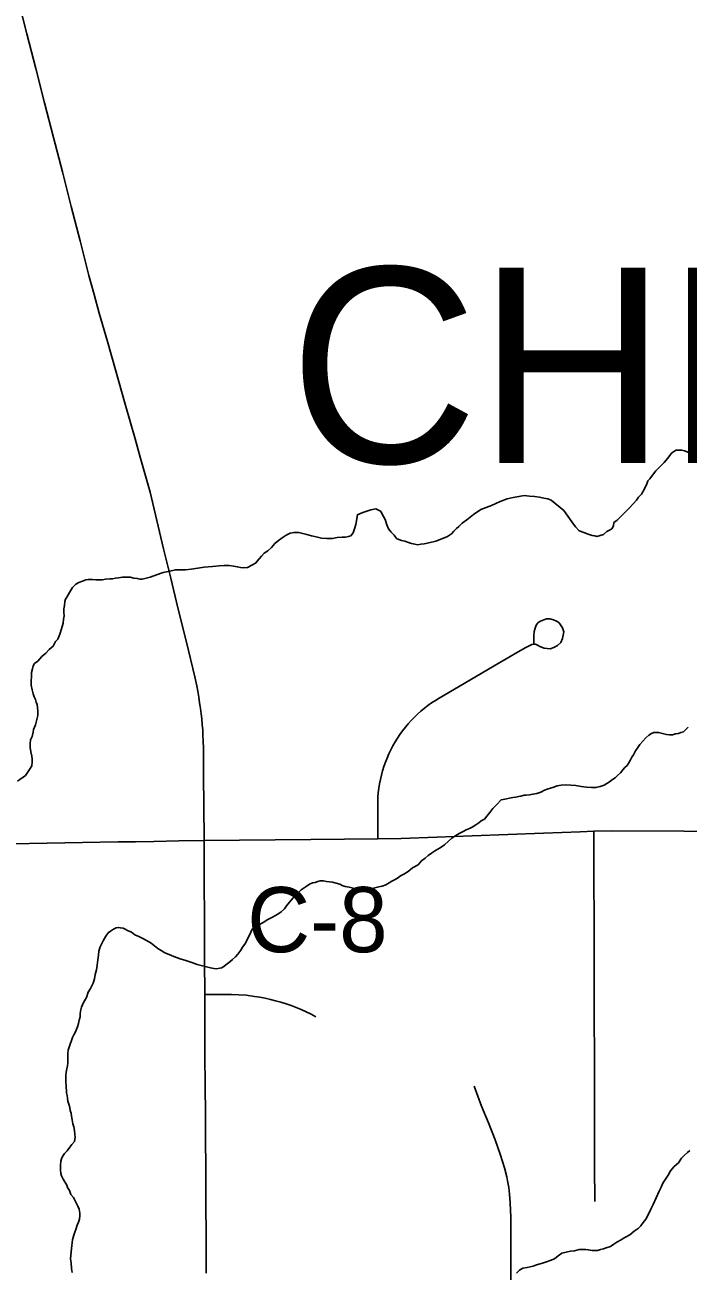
# Model space of a CAD drawing. Extents: x 103424 to 290657, y 38711 to 110967.
# Drawn here: x 214246.73 to 214247.02, y 40212.646 to 40213.189 of the extents above; entities that cross this region are included whole.
import ezdxf

# ---------------------------------------------------------------- set-up
doc = ezdxf.new("R2010")
doc.units = 0
for name, color, linetype in [('GM_X_County_Road', 7, 'Continuous'), ('GM_X_County_Road_Text', 7, 'Continuous'), ('GM_X_Minor_River', 7, 'Continuous'), ('GM_X_State_Route', 7, 'Continuous'), ('GM_X_Township_Road', 7, 'Continuous'), ('GM_X_Township_Text', 7, 'Continuous')]:
    doc.layers.add(name, color=color, linetype=linetype)

msp = doc.modelspace()

# ---------------------------------------------------------------- linework, layer by layer
at = {"layer": 'GM_X_County_Road'}
for points in [[(214246.80842, 40212.83335), (214246.82395, 40212.8335), (214246.83949, 40212.83365), (214246.85502, 40212.83381), (214246.86964, 40212.83395), (214246.88425, 40212.8341), (214246.89437, 40212.83419), (214246.90989, 40212.83478), (214246.92541, 40212.83536), (214246.94093, 40212.83594), (214246.95646, 40212.83652), (214246.96443, 40212.83682), (214246.9724, 40212.83712), (214246.97836, 40212.83738), (214246.98643, 40212.83759), (214247.01772, 40212.83749), (214247.03325, 40212.83735)], [(214246.72443, 40212.83196), (214246.73996, 40212.83222), (214246.75549, 40212.83248), (214246.77102, 40212.83273), (214246.77854, 40212.83285)], [(214246.77854, 40212.83285), (214246.78655, 40212.83299), (214246.79748, 40212.83317), (214246.80842, 40212.83335)]]:
    msp.add_lwpolyline(points, dxfattribs=at)
at = {"layer": 'GM_X_Minor_River'}
for points in [[(214247.02024, 40213.00234), (214247.01909, 40213.0029), (214247.01795, 40213.00327), (214247.0168, 40213.00364), (214247.01547, 40213.00362), (214247.01433, 40213.00361), (214247.01339, 40213.00303), (214247.01226, 40213.00226), (214247.01076, 40213.00015), (214247.00907, 40212.99824), (214247.00719, 40212.99632), (214247.0055, 40212.99459), (214247.00401, 40212.99267), (214247.00288, 40212.99114), (214247.00194, 40212.99018), (214247.00158, 40212.98884), (214247.00046, 40212.98674), (214246.99916, 40212.98445), (214246.99784, 40212.9831), (214246.9971, 40212.98176), (214246.9956, 40212.98023), (214246.99391, 40212.97831), (214246.99241, 40212.97677), (214246.98978, 40212.97428), (214246.98865, 40212.97312), (214246.98714, 40212.97197), (214246.98697, 40212.97064), (214246.98622, 40212.9693), (214246.98528, 40212.96872), (214246.98414, 40212.96814), (214246.98264, 40212.96679), (214246.98112, 40212.96639), (214246.9798, 40212.966), (214246.97885, 40212.96618), (214246.9777, 40212.96636), (214246.97599, 40212.96691), (214246.97408, 40212.96766), (214246.97198, 40212.96839), (214246.97044, 40212.97009), (214246.96889, 40212.97236), (214246.96715, 40212.97481), (214246.96541, 40212.97726), (214246.95985, 40212.98177), (214246.95832, 40212.98233), (214246.9566, 40212.98269), (214246.9547, 40212.98305), (214246.9526, 40212.98341), (214246.95032, 40212.98358), (214246.94804, 40212.98375), (214246.94576, 40212.98334), (214246.9433, 40212.98294), (214246.94064, 40212.98234), (214246.93761, 40212.98117), (214246.93383, 40212.97942), (214246.9291, 40212.97766), (214246.9259, 40212.97554), (214246.92307, 40212.97323), (214246.921, 40212.97169), (214246.91949, 40212.97034), (214246.91855, 40212.96938), (214246.91743, 40212.96823), (214246.9163, 40212.96708), (214246.9146, 40212.96592)], [(214246.9146, 40212.96592), (214246.91214, 40212.96494), (214246.90949, 40212.96396), (214246.90646, 40212.96317), (214246.90438, 40212.96277), (214246.90305, 40212.96257), (214246.90172, 40212.96237), (214246.90039, 40212.96254), (214246.89886, 40212.96291), (214246.89753, 40212.96328), (214246.896, 40212.96383), (214246.89448, 40212.96419), (214246.89333, 40212.96456), (214246.89237, 40212.96512), (214246.89141, 40212.96645), (214246.89006, 40212.96776), (214246.8889, 40212.96927), (214246.88812, 40212.97098), (214246.88753, 40212.97287), (214246.88695, 40212.9742), (214246.88636, 40212.97514), (214246.88597, 40212.97609), (214246.88539, 40212.97703), (214246.88329, 40212.97796), (214246.8812, 40212.97756), (214246.87817, 40212.97658), (214246.87628, 40212.9758), (214246.87534, 40212.97541), (214246.87463, 40212.97122), (214246.87408, 40212.96931), (214246.87353, 40212.9676), (214246.8724, 40212.96626), (214246.87146, 40212.96587), (214246.87013, 40212.96566), (214246.86861, 40212.96565), (214246.86652, 40212.96544), (214246.86444, 40212.96503), (214246.86196, 40212.96501), (214246.85968, 40212.96518), (214246.85739, 40212.96572), (214246.8553, 40212.96627), (214246.8532, 40212.96682), (214246.85148, 40212.96719), (214246.84977, 40212.96774), (214246.84768, 40212.96772), (214246.84597, 40212.96732), (214246.84427, 40212.96654), (214246.84257, 40212.96539), (214246.84087, 40212.96423), (214246.83937, 40212.96288), (214246.83787, 40212.96116), (214246.83618, 40212.95962), (214246.83467, 40212.95865), (214246.83354, 40212.95731), (214246.83242, 40212.95616), (214246.83092, 40212.95424), (214246.82922, 40212.95346), (214246.82733, 40212.95249), (214246.82581, 40212.95229), (214246.82429, 40212.95246), (214246.82295, 40212.95264), (214246.82124, 40212.953), (214246.81933, 40212.95336), (214246.81724, 40212.95334), (214246.81496, 40212.95313), (214246.81212, 40212.95291), (214246.80851, 40212.9525), (214246.80566, 40212.95209), (214246.80282, 40212.95168), (214246.80035, 40212.95146), (214246.79826, 40212.95144), (214246.79598, 40212.95142), (214246.79351, 40212.95082), (214246.79067, 40212.95023), (214246.78764, 40212.94924), (214246.78499, 40212.94827), (214246.78139, 40212.94728), (214246.78044, 40212.94727), (214246.77929, 40212.94764), (214246.77777, 40212.94781), (214246.77625, 40212.94818), (214246.77454, 40212.94816), (214246.77283, 40212.94814), (214246.77112, 40212.94794), (214246.76979, 40212.94773), (214246.76846, 40212.94753), (214246.76732, 40212.94752), (214246.76542, 40212.94731), (214246.7641, 40212.94711), (214246.76257, 40212.94709), (214246.76124, 40212.94708), (214246.75972, 40212.94725), (214246.75801, 40212.94724), (214246.75687, 40212.94703), (214246.75536, 40212.94645), (214246.75385, 40212.94586), (214246.75252, 40212.94509), (214246.75102, 40212.94374), (214246.74971, 40212.94145), (214246.7486, 40212.93954), (214246.74804, 40212.93858)], [(214246.74804, 40212.93858), (214246.74767, 40212.93763), (214246.7475, 40212.93591), (214246.74733, 40212.93439), (214246.74734, 40212.93287), (214246.74736, 40212.93135), (214246.74719, 40212.92983), (214246.74702, 40212.92811), (214246.74629, 40212.92563), (214246.74555, 40212.92334), (214246.74463, 40212.92124), (214246.74369, 40212.92009), (214246.74257, 40212.91818), (214246.74088, 40212.91664), (214246.73938, 40212.91511), (214246.73769, 40212.91357), (214246.736, 40212.91165), (214246.73449, 40212.9105), (214246.73393, 40212.90954), (214246.73357, 40212.9082), (214246.7332, 40212.90668), (214246.73308, 40212.90116), (214246.73348, 40212.89908), (214246.73388, 40212.89737), (214246.73428, 40212.89604), (214246.73486, 40212.89491), (214246.73526, 40212.89377), (214246.73565, 40212.89264), (214246.73585, 40212.89131), (214246.73587, 40212.88979), (214246.73589, 40212.88788), (214246.73553, 40212.88617), (214246.73517, 40212.88503), (214246.73499, 40212.88388), (214246.73443, 40212.88274), (214246.73406, 40212.88178), (214246.73389, 40212.88064), (214246.73353, 40212.87873), (214246.73279, 40212.87721), (214246.73262, 40212.87549), (214246.73263, 40212.87397), (214246.73285, 40212.87207), (214246.73325, 40212.87018), (214246.73346, 40212.86885), (214246.73347, 40212.86771), (214246.7333, 40212.86599), (214246.73237, 40212.86427), (214246.7305, 40212.86178), (214246.7271, 40212.85928)], [(214247.01954, 40212.88274), (214247.0186, 40212.88178), (214247.01747, 40212.88082), (214247.01634, 40212.88043), (214247.01539, 40212.88004), (214247.01406, 40212.87984), (214247.01274, 40212.87944), (214247.01141, 40212.87943), (214247.01008, 40212.87961), (214247.00664, 40212.88052), (214247.0055, 40212.88051), (214247.00455, 40212.8805), (214247.00361, 40212.88011), (214247.00248, 40212.87934), (214247.00116, 40212.87819), (214246.99985, 40212.87665), (214246.99853, 40212.87531), (214246.9976, 40212.87397), (214246.99667, 40212.87244), (214246.99573, 40212.87072), (214246.99499, 40212.86976), (214246.99443, 40212.86861), (214246.99368, 40212.86727), (214246.99294, 40212.86613), (214246.992, 40212.86517), (214246.99106, 40212.86421), (214246.99012, 40212.86287), (214246.98881, 40212.86171), (214246.98768, 40212.86075), (214246.98655, 40212.85998), (214246.98523, 40212.85901), (214246.98296, 40212.85747), (214246.98126, 40212.85688), (214246.97936, 40212.85648), (214246.97746, 40212.85646), (214246.97518, 40212.85663), (214246.9729, 40212.85699), (214246.97061, 40212.85735), (214246.96833, 40212.85751), (214246.96604, 40212.85768), (214246.96415, 40212.85747), (214246.96244, 40212.85726), (214246.96055, 40212.85648), (214246.95846, 40212.85589), (214246.95695, 40212.85531), (214246.95525, 40212.85453), (214246.95354, 40212.85394), (214246.95184, 40212.85355), (214246.95032, 40212.85334), (214246.94899, 40212.85314), (214246.94804, 40212.85313), (214246.94653, 40212.85273), (214246.94558, 40212.85253), (214246.94444, 40212.85233), (214246.94311, 40212.85213), (214246.93894, 40212.85133)], [(214246.93894, 40212.85133), (214246.93799, 40212.85113), (214246.93611, 40212.84901), (214246.93442, 40212.84729), (214246.93311, 40212.84556), (214246.9318, 40212.84403), (214246.93068, 40212.84269), (214246.92936, 40212.84191), (214246.92822, 40212.84114), (214246.9269, 40212.84018), (214246.9254, 40212.83921), (214246.92426, 40212.83863), (214246.92275, 40212.83804), (214246.92143, 40212.83727), (214246.91972, 40212.83649), (214246.91821, 40212.83553), (214246.91652, 40212.83437), (214246.91501, 40212.83302), (214246.91332, 40212.83149), (214246.91144, 40212.83014), (214246.90936, 40212.82897), (214246.90766, 40212.82782), (214246.90615, 40212.82685), (214246.90483, 40212.8257), (214246.90333, 40212.82454), (214246.90183, 40212.82282), (214246.89937, 40212.82146), (214246.89749, 40212.81992), (214246.8956, 40212.81876), (214246.89409, 40212.81798), (214246.89277, 40212.81702), (214246.89145, 40212.81625), (214246.89032, 40212.81566), (214246.88918, 40212.81489), (214246.88767, 40212.81412), (214246.88616, 40212.81353), (214246.88464, 40212.81314), (214246.88237, 40212.81254), (214246.88104, 40212.81234), (214246.87952, 40212.81213), (214246.87781, 40212.81193), (214246.8761, 40212.8121), (214246.87496, 40212.81228), (214246.87344, 40212.81264), (214246.87172, 40212.81301), (214246.87001, 40212.81337), (214246.86867, 40212.81374), (214246.86771, 40212.8143), (214246.86447, 40212.81522), (214246.86314, 40212.81539), (214246.86181, 40212.81557), (214246.86047, 40212.81575), (214246.85914, 40212.81573), (214246.85801, 40212.81553), (214246.85687, 40212.81514), (214246.85573, 40212.81494), (214246.85441, 40212.81435), (214246.8529, 40212.81339), (214246.85083, 40212.81185), (214246.84913, 40212.81012), (214246.84725, 40212.80839), (214246.84576, 40212.80647), (214246.84444, 40212.80494), (214246.84351, 40212.8036), (214246.842, 40212.80225), (214246.84106, 40212.80148), (214246.83955, 40212.80071), (214246.83804, 40212.79974), (214246.83596, 40212.79877), (214246.83445, 40212.7978), (214246.83332, 40212.79722), (214246.83219, 40212.79626), (214246.83068, 40212.79529), (214246.82936, 40212.79471), (214246.8288, 40212.79337), (214246.82732, 40212.79032), (214246.8262, 40212.78822), (214246.82527, 40212.78688), (214246.82452, 40212.78554), (214246.82321, 40212.78381), (214246.82208, 40212.78266), (214246.82077, 40212.78151), (214246.81964, 40212.78054), (214246.81851, 40212.77958), (214246.81719, 40212.77862), (214246.81625, 40212.77785), (214246.8153, 40212.77765), (214246.81378, 40212.77744), (214246.81264, 40212.77762), (214246.81131, 40212.7778), (214246.8054, 40212.77926), (214246.80311, 40212.78019), (214246.80043, 40212.78111), (214246.79795, 40212.78185), (214246.79528, 40212.78277), (214246.79318, 40212.7837), (214246.79127, 40212.78444), (214246.78974, 40212.78538), (214246.78821, 40212.78631), (214246.78686, 40212.78744), (214246.78533, 40212.78857)], [(214246.78533, 40212.78857), (214246.78361, 40212.78969), (214246.7817, 40212.79062), (214246.77997, 40212.79155), (214246.77826, 40212.7923), (214246.77672, 40212.79342), (214246.775, 40212.79417), (214246.77404, 40212.79473), (214246.77309, 40212.7951), (214246.77195, 40212.79528), (214246.771, 40212.79546), (214246.77005, 40212.79526), (214246.76891, 40212.79468), (214246.76759, 40212.7939), (214246.76665, 40212.79313), (214246.76553, 40212.7916), (214246.76441, 40212.78969), (214246.76311, 40212.78701), (214246.76256, 40212.78511), (214246.76239, 40212.78339), (214246.76204, 40212.7813), (214246.76187, 40212.77901), (214246.76152, 40212.77692), (214246.76097, 40212.77501), (214246.76061, 40212.77311), (214246.76006, 40212.7712), (214246.75895, 40212.76891), (214246.75783, 40212.76719), (214246.7571, 40212.7649), (214246.75579, 40212.76279), (214246.75505, 40212.7607), (214246.7545, 40212.75898), (214246.75433, 40212.75784), (214246.75434, 40212.75651), (214246.75398, 40212.75498), (214246.75361, 40212.75365), (214246.75325, 40212.75212), (214246.75233, 40212.75002), (214246.75158, 40212.74868), (214246.75103, 40212.74754), (214246.74955, 40212.74334), (214246.74919, 40212.74201), (214246.74902, 40212.74048), (214246.74903, 40212.73896), (214246.74905, 40212.73763), (214246.74907, 40212.7363), (214246.74889, 40212.73516), (214246.74853, 40212.73382), (214246.74835, 40212.7323), (214246.74818, 40212.73097), (214246.74819, 40212.72983), (214246.7482, 40212.72869), (214246.74822, 40212.72774), (214246.74823, 40212.72679), (214246.74824, 40212.72565), (214246.74844, 40212.72432), (214246.74846, 40212.72337), (214246.74866, 40212.72223), (214246.74886, 40212.72109), (214246.74907, 40212.71976), (214246.74946, 40212.71843), (214246.74986, 40212.71692), (214246.75007, 40212.71559), (214246.75046, 40212.71445), (214246.75067, 40212.71312), (214246.75087, 40212.7116), (214246.75127, 40212.7099), (214246.75167, 40212.70857), (214246.75188, 40212.70686), (214246.75209, 40212.70515), (214246.75229, 40212.70401), (214246.75194, 40212.70211), (214246.75081, 40212.70077), (214246.74987, 40212.69962), (214246.74875, 40212.69809), (214246.74762, 40212.69693), (214246.74669, 40212.69559), (214246.74632, 40212.69464), (214246.74595, 40212.69349), (214246.74578, 40212.69178), (214246.74581, 40212.68969), (214246.74602, 40212.68817), (214246.74622, 40212.68722), (214246.74699, 40212.68571), (214246.74855, 40212.68306), (214246.74894, 40212.68212), (214246.74971, 40212.68079), (214246.7503, 40212.67909), (214246.75146, 40212.67777), (214246.75224, 40212.67626), (214246.75282, 40212.67512), (214246.7534, 40212.67399), (214246.75399, 40212.67266), (214246.7542, 40212.67095), (214246.75421, 40212.66981), (214246.75404, 40212.66829), (214246.75368, 40212.66696), (214246.75312, 40212.66562), (214246.75257, 40212.66371), (214246.75202, 40212.66257), (214246.75165, 40212.66123)], [(214247.02036, 40212.69815), (214247.01923, 40212.69737), (214247.01792, 40212.69622), (214247.0166, 40212.69488), (214247.01529, 40212.69277), (214247.01341, 40212.69123), (214247.01191, 40212.68932), (214247.01079, 40212.6874), (214247.00968, 40212.68568), (214247.00855, 40212.68396), (214247.00781, 40212.68224), (214247.00688, 40212.68052), (214247.00429, 40212.6746), (214247.00336, 40212.67269), (214247.00206, 40212.67021), (214247.00113, 40212.6683), (214247.00001, 40212.66676), (214246.99889, 40212.66542), (214246.99776, 40212.66427), (214246.99606, 40212.66311), (214246.99418, 40212.66138), (214246.99192, 40212.66022), (214246.99003, 40212.65906), (214246.98852, 40212.65828), (214246.9872, 40212.65732), (214246.98569, 40212.65635), (214246.98379, 40212.65576), (214246.98266, 40212.65537), (214246.98133, 40212.65498), (214246.98001, 40212.65459), (214246.97868, 40212.65457), (214246.97773, 40212.65456), (214246.97601, 40212.65492), (214246.97487, 40212.6551), (214246.97354, 40212.65509), (214246.97202, 40212.65508), (214246.96993, 40212.65448), (214246.96822, 40212.65428), (214246.96633, 40212.65388), (214246.96443, 40212.65348), (214246.96293, 40212.65232), (214246.96123, 40212.65098), (214246.95934, 40212.6502), (214246.95783, 40212.64961), (214246.9565, 40212.64922), (214246.95498, 40212.64882), (214246.95347, 40212.64843), (214246.95195, 40212.64784), (214246.9493, 40212.64724), (214246.9474, 40212.64684), (214246.94608, 40212.64607), (214246.94477, 40212.64473)], [(214246.75165, 40212.66123), (214246.7511, 40212.65933), (214246.75058, 40212.65552), (214246.75025, 40212.65095), (214246.75046, 40212.64924), (214246.75068, 40212.64677), (214246.75089, 40212.64506)]]:
    msp.add_lwpolyline(points, dxfattribs=at)
at = {"layer": 'GM_X_State_Route'}
for points in [[(214246.80671, 40212.89188), (214246.80651, 40212.89337), (214246.80613, 40212.89585), (214246.80572, 40212.89856), (214246.80522, 40212.90088), (214246.8044, 40212.90472), (214246.80073, 40212.91981), (214246.79705, 40212.9349), (214246.79393, 40212.94772), (214246.79081, 40212.96054), (214246.78784, 40212.97288), (214246.78487, 40212.98521), (214246.78283, 40212.99233), (214246.78064, 40213.00046), (214246.77846, 40213.00859), (214246.77626, 40213.0161), (214246.77406, 40213.02362), (214246.76979, 40213.03856), (214246.76626, 40213.05093), (214246.76273, 40213.0633), (214246.76049, 40213.07153), (214246.75824, 40213.07975), (214246.75437, 40213.0948), (214246.7505, 40213.10985), (214246.74663, 40213.12489), (214246.74277, 40213.13994), (214246.7389, 40213.15498), (214246.73503, 40213.17003), (214246.73116, 40213.18508), (214246.72729, 40213.20012)], [(214246.80858, 40212.80289), (214246.80854, 40212.81191), (214246.80848, 40212.82263), (214246.80842, 40212.83335), (214246.80832, 40212.84888), (214246.80825, 40212.86127), (214246.80817, 40212.87365), (214246.80808, 40212.8767), (214246.80795, 40212.87935), (214246.80786, 40212.88152), (214246.80767, 40212.88391), (214246.80745, 40212.88645), (214246.80713, 40212.88868), (214246.80685, 40212.89089), (214246.80671, 40212.89188)], [(214246.80908, 40212.7123), (214246.80908, 40212.71383), (214246.80896, 40212.72665), (214246.80883, 40212.73947), (214246.80877, 40212.76617), (214246.80869, 40212.78127), (214246.80862, 40212.79637), (214246.80858, 40212.80289)], [(214246.8092, 40212.68335), (214246.80917, 40212.69137), (214246.80912, 40212.7026), (214246.80908, 40212.7123)], [(214246.80937, 40212.64476), (214246.8093, 40212.6603), (214246.80923, 40212.67583), (214246.8092, 40212.68335)]]:
    msp.add_lwpolyline(points, dxfattribs=at)
at = {"layer": 'GM_X_Township_Road'}
for points in [[(214246.88425, 40212.8341), (214246.88417, 40212.84831), (214246.88426, 40212.85223), (214246.88443, 40212.85418), (214246.88467, 40212.85613), (214246.88498, 40212.85806), (214246.88536, 40212.85999), (214246.88578, 40212.8619), (214246.88631, 40212.86379), (214246.88687, 40212.86566), (214246.88754, 40212.86752), (214246.88825, 40212.86934), (214246.88901, 40212.87114), (214246.88986, 40212.87291), (214246.89076, 40212.87465), (214246.89174, 40212.87635), (214246.89278, 40212.87802), (214246.89385, 40212.87966), (214246.89501, 40212.88124), (214246.89622, 40212.88279), (214246.89747, 40212.88429), (214246.89878, 40212.88575), (214246.90015, 40212.88716), (214246.90155, 40212.88851), (214246.90302, 40212.88982), (214246.90453, 40212.89107), (214246.90608, 40212.89227), (214246.90769, 40212.89341), (214246.90932, 40212.89449), (214246.91098, 40212.89551), (214246.92438, 40212.90336), (214246.93491, 40212.90953), (214246.94544, 40212.9157), (214246.94882, 40212.91751), (214246.95139, 40212.91887), (214246.95293, 40212.91904), (214246.95387, 40212.91855), (214246.95495, 40212.918), (214246.95676, 40212.9173), (214246.95944, 40212.91702), (214246.96094, 40212.91748), (214246.96261, 40212.91835), (214246.96397, 40212.91974), (214246.96481, 40212.92151), (214246.96512, 40212.92298), (214246.96533, 40212.92441), (214246.96477, 40212.92608), (214246.96394, 40212.92747), (214246.9631, 40212.92845), (214246.96213, 40212.92908), (214246.9609, 40212.92967), (214246.9593, 40212.93005), (214246.95777, 40212.92998), (214246.95669, 40212.92967), (214246.95516, 40212.92897), (214246.95415, 40212.92838), (214246.95335, 40212.92723), (214246.95286, 40212.92598), (214246.95237, 40212.92451), (214246.95233, 40212.92274), (214246.95229, 40212.92054), (214246.95226, 40212.91925)], [(214246.97887, 40212.67593), (214246.97879, 40212.69146), (214246.97872, 40212.7046), (214246.97865, 40212.71775), (214246.97836, 40212.83738)], [(214246.80877, 40212.76617), (214246.81516, 40212.76624), (214246.82038, 40212.76618), (214246.82354, 40212.76612), (214246.82685, 40212.76588), (214246.8304, 40212.76538), (214246.83274, 40212.76502), (214246.83506, 40212.76459), (214246.83736, 40212.7641), (214246.83966, 40212.76352), (214246.84193, 40212.76288), (214246.84418, 40212.76217), (214246.84641, 40212.7614), (214246.84861, 40212.76055), (214246.85079, 40212.75965), (214246.85295, 40212.75867), (214246.85508, 40212.75762), (214246.85716, 40212.75652)], [(214246.94221, 40212.66176), (214246.94223, 40212.6693), (214246.94213, 40212.67212), (214246.94199, 40212.67543), (214246.94165, 40212.67911), (214246.9413, 40212.68211), (214246.94078, 40212.68497), (214246.94047, 40212.68679), (214246.93951, 40212.69068), (214246.93865, 40212.6934), (214246.93762, 40212.69667), (214246.93538, 40212.70291), (214246.93243, 40212.71021), (214246.92949, 40212.71751), (214246.92618, 40212.72629)], [(214246.9513, 40212.61701), (214246.94783, 40212.6213), (214246.94635, 40212.62352), (214246.94507, 40212.62552), (214246.94405, 40212.62766), (214246.94309, 40212.62987), (214246.94265, 40212.63214), (214246.94244, 40212.63469), (214246.94216, 40212.64016), (214246.9422, 40212.65473), (214246.94221, 40212.66176)]]:
    msp.add_lwpolyline(points, dxfattribs=at)

# ---------------------------------------------------------------- texts
at = {"layer": 'GM_X_County_Road_Text'}
msp.add_text('C-8', height=0.028409, rotation=0, dxfattribs=at).set_placement((214246.82728, 40212.78467))
at = {"layer": 'GM_X_Township_Text'}
msp.add_text('CHESTER', height=0.085227, rotation=0, dxfattribs=at).set_placement((214246.8456, 40212.99799))

doc.saveas('drawing.dxf')
